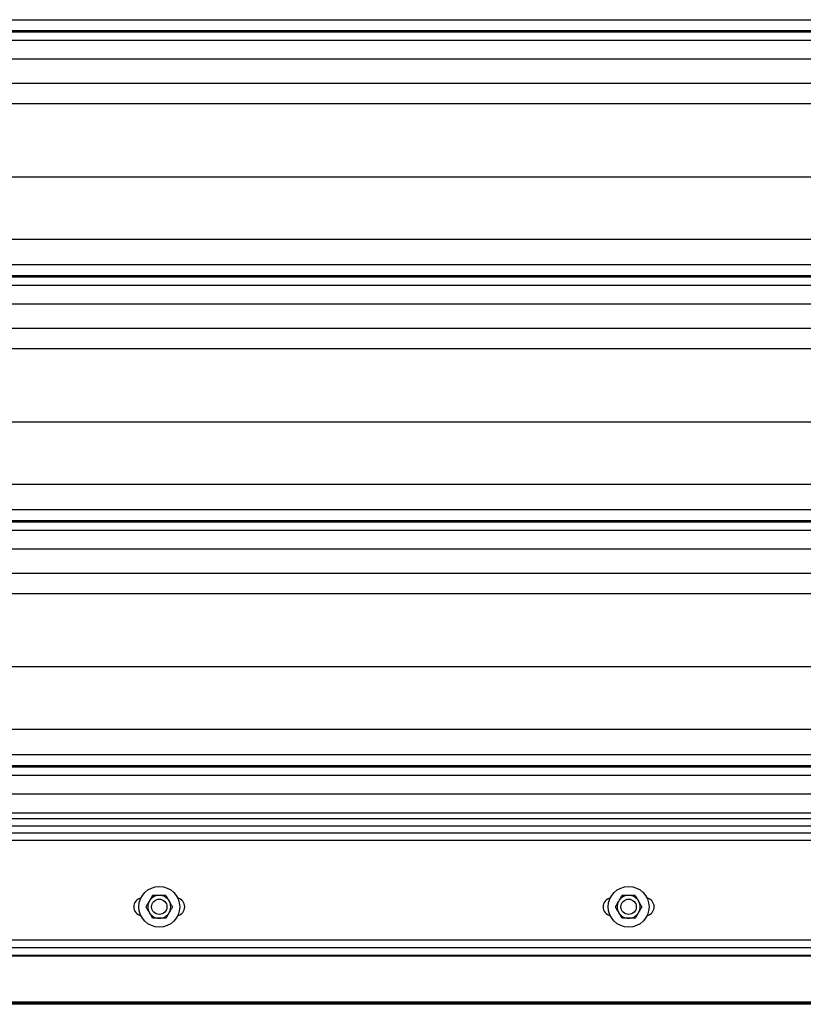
# Model space of a CAD drawing. Header units: inches. Extents: x 170 to 284, y 215 to 248.
# Tile 505 of 656: x 202.867 to 203.525, y 239.78 to 240.606. Entities that reach past the tile are written whole.
import ezdxf

# ---------------------------------------------------------------- set-up
doc = ezdxf.new("R2010")
doc.units = ezdxf.units.IN
doc.header["$LTSCALE"] = 0.25
doc.header["$MEASUREMENT"] = 0
doc.layers.add('LH FRONT OF HOOD', color=7, linetype='Continuous')

msp = doc.modelspace()

# ---------------------------------------------------------------- linework, layer by layer
at = {"layer": 'LH FRONT OF HOOD'}
for p, q in [((202.50032, 240.60579), (206.53264, 240.60579)), ((206.53264, 240.59631), (202.50032, 240.59631)), ((202.50032, 240.59567), (206.53264, 240.59567)), ((202.50032, 240.58865), (206.53264, 240.58865)), ((202.50032, 240.57296), (206.53264, 240.57296)), ((202.50032, 240.55258), (206.53264, 240.55258)), ((202.57687, 240.5355), (206.45609, 240.5355)), ((202.53049, 240.47411), (206.50248, 240.47411)), ((202.50032, 240.42172), (206.53264, 240.42172)), ((202.50032, 240.40034), (206.53264, 240.40034)), ((206.53264, 240.39086), (202.50032, 240.39086)), ((202.50032, 240.39022), (206.53264, 240.39022)), ((202.50032, 240.3832), (206.53264, 240.3832)), ((202.50032, 240.36752), (206.53264, 240.36752)), ((202.50032, 240.34713), (206.53264, 240.34713)), ((202.57687, 240.33005), (206.45609, 240.33005)), ((202.53049, 240.26866), (206.50248, 240.26866)), ((202.50032, 240.21628), (206.53264, 240.21628)), ((202.50032, 240.1949), (206.53264, 240.1949)), ((206.53264, 240.18541), (202.50032, 240.18541)), ((202.50032, 240.18477), (206.53264, 240.18477)), ((202.50032, 240.17775), (206.53264, 240.17775)), ((202.50032, 240.16207), (206.53264, 240.16207)), ((202.50032, 240.14168), (206.53264, 240.14168)), ((202.57687, 240.12461), (206.45609, 240.12461)), ((202.53049, 240.06321), (206.50248, 240.06321)), ((202.50032, 240.01083), (206.53264, 240.01083)), ((202.50032, 239.98945), (206.53264, 239.98945)), ((206.53264, 239.97996), (202.50032, 239.97996)), ((202.50032, 239.97932), (206.53264, 239.97932)), ((202.50032, 239.97231), (206.53264, 239.97231)), ((202.50032, 239.95662), (206.53264, 239.95662)), ((206.53264, 239.94023), (202.50032, 239.94023)), ((206.53264, 239.93564), (202.50032, 239.93564)), ((206.53264, 239.92945), (202.50032, 239.92945)), ((202.50032, 239.92384), (206.53264, 239.92384)), ((206.53264, 239.91742), (202.50032, 239.91742)), ((202.50032, 239.83396), (206.53264, 239.83396)), ((202.50032, 239.82754), (206.53264, 239.82754)), ((206.67368, 239.82031), (202.35929, 239.82031)), ((202.49197, 239.82111), (206.541, 239.82111)), ((208.44568, 239.78003), (200.70953, 239.78003)), ((206.67368, 239.78189), (202.35929, 239.78189)), ((206.67368, 239.78074), (202.35929, 239.78074)), ((206.67368, 239.78003), (202.35929, 239.78003)), ((206.62899, 239.78189), (202.50249, 239.78189))]:
    msp.add_line(p, q, dxfattribs=at)
for centre, radius in [((202.98419, 239.86178), 0.01712), ((203.37796, 239.86178), 0.01712), ((202.98419, 239.86178), 0.00642), ((203.37796, 239.86178), 0.00642)]:
    msp.add_circle(centre, radius, dxfattribs=at)
for centre, radius, start, end in [((202.97028, 239.86178), 0.00749, 102.05152, 257.94848), ((202.98419, 239.86178), 0.00962, 90, 150), ((202.98419, 239.86178), 0.00962, 30, 90), ((202.9981, 239.86178), 0.00749, 282.05152, 77.94848), ((203.36405, 239.86178), 0.00749, 102.05152, 257.94848), ((203.37796, 239.86178), 0.00962, 90, 150), ((203.37796, 239.86178), 0.00962, 30, 90), ((203.39187, 239.86178), 0.00749, 282.05152, 77.94848), ((202.98419, 239.86178), 0.00962, 150, 210), ((202.98419, 239.86178), 0.00962, 330, 30), ((203.37796, 239.86178), 0.00962, 150, 210), ((203.37796, 239.86178), 0.00962, 330, 30), ((202.98419, 239.86178), 0.00962, 210, 270), ((202.98419, 239.86178), 0.00962, 270, 330), ((203.37796, 239.86178), 0.00962, 210, 270), ((203.37796, 239.86178), 0.00962, 270, 330)]:
    msp.add_arc(centre, radius, start, end, dxfattribs=at)
for points, knots in [([(202.97586, 239.86659), (202.97624, 239.86726), (202.97703, 239.86863), (202.97795, 239.87022), (202.97848, 239.87113), (202.97863, 239.8714)], [0, 0, 0, 0, 0.405721, 0.826099, 1, 1, 1, 1]), ([(202.98419, 239.8714), (202.98406, 239.8714), (202.98251, 239.8714), (202.98061, 239.8714), (202.97896, 239.8714), (202.97863, 239.8714)], [0, 0, 0, 0, 0.066045, 0.812902, 1, 1, 1, 1]), ([(202.98974, 239.8714), (202.98927, 239.8714), (202.98751, 239.8714), (202.98559, 239.8714), (202.98419, 239.8714)], [0, 0, 0, 0, 0.266157, 1, 1, 1, 1]), ([(202.98974, 239.8714), (202.99017, 239.87065), (202.99105, 239.86913), (202.99201, 239.86746), (202.99251, 239.86661), (202.99252, 239.86659)], [0, 0, 0, 0, 0.483998, 0.985621, 1, 1, 1, 1]), ([(203.36963, 239.86659), (203.37002, 239.86726), (203.37081, 239.86863), (203.37173, 239.87022), (203.37225, 239.87113), (203.37241, 239.8714)], [0, 0, 0, 0, 0.405721, 0.826099, 1, 1, 1, 1]), ([(203.37796, 239.8714), (203.37784, 239.8714), (203.37629, 239.8714), (203.37438, 239.8714), (203.37274, 239.8714), (203.37241, 239.8714)], [0, 0, 0, 0, 0.066045, 0.812902, 1, 1, 1, 1]), ([(203.38352, 239.8714), (203.38305, 239.8714), (203.38128, 239.8714), (203.37937, 239.8714), (203.37796, 239.8714)], [0, 0, 0, 0, 0.266157, 1, 1, 1, 1]), ([(203.38352, 239.8714), (203.38395, 239.87065), (203.38483, 239.86913), (203.38579, 239.86746), (203.38628, 239.86661), (203.3863, 239.86659)], [0, 0, 0, 0, 0.483998, 0.985621, 1, 1, 1, 1]), ([(202.97308, 239.86178), (202.97351, 239.86252), (202.97439, 239.86405), (202.97535, 239.86571), (202.97584, 239.86656), (202.97586, 239.86659)], [0, 0, 0, 0, 0.483998, 0.985621, 1, 1, 1, 1]), ([(202.97586, 239.85697), (202.97547, 239.85764), (202.97468, 239.85901), (202.97376, 239.8606), (202.97323, 239.86151), (202.97308, 239.86178)], [0, 0, 0, 0, 0.405721, 0.826099, 1, 1, 1, 1]), ([(202.99252, 239.86659), (202.99291, 239.86591), (202.9937, 239.86455), (202.99462, 239.86295), (202.99514, 239.86204), (202.9953, 239.86178)], [0, 0, 0, 0, 0.405721, 0.826099, 1, 1, 1, 1]), ([(202.9953, 239.86178), (202.99487, 239.86103), (202.99399, 239.85951), (202.99303, 239.85784), (202.99253, 239.85699), (202.99252, 239.85697)], [0, 0, 0, 0, 0.483998, 0.985621, 1, 1, 1, 1]), ([(203.36685, 239.86178), (203.36728, 239.86252), (203.36816, 239.86405), (203.36912, 239.86571), (203.36962, 239.86656), (203.36963, 239.86659)], [0, 0, 0, 0, 0.483998, 0.985621, 1, 1, 1, 1]), ([(203.36963, 239.85697), (203.36924, 239.85764), (203.36845, 239.85901), (203.36753, 239.8606), (203.36701, 239.86151), (203.36685, 239.86178)], [0, 0, 0, 0, 0.405721, 0.826099, 1, 1, 1, 1]), ([(203.3863, 239.86659), (203.38668, 239.86591), (203.38747, 239.86455), (203.38839, 239.86295), (203.38892, 239.86204), (203.38907, 239.86178)], [0, 0, 0, 0, 0.405721, 0.826099, 1, 1, 1, 1]), ([(203.38907, 239.86178), (203.38864, 239.86103), (203.38776, 239.85951), (203.3868, 239.85784), (203.38631, 239.85699), (203.3863, 239.85697)], [0, 0, 0, 0, 0.483998, 0.985621, 1, 1, 1, 1]), ([(202.97863, 239.85215), (202.9782, 239.8529), (202.97732, 239.85442), (202.97636, 239.85609), (202.97587, 239.85694), (202.97586, 239.85697)], [0, 0, 0, 0, 0.483998, 0.985621, 1, 1, 1, 1]), ([(202.98419, 239.85215), (202.98406, 239.85215), (202.98251, 239.85215), (202.98061, 239.85215), (202.97896, 239.85215), (202.97863, 239.85215)], [0, 0, 0, 0, 0.066045, 0.812902, 1, 1, 1, 1]), ([(202.98974, 239.85215), (202.98927, 239.85215), (202.98751, 239.85215), (202.98559, 239.85215), (202.98419, 239.85215)], [0, 0, 0, 0, 0.266157, 1, 1, 1, 1]), ([(202.99252, 239.85697), (202.99213, 239.85629), (202.99134, 239.85492), (202.99042, 239.85333), (202.9899, 239.85242), (202.98974, 239.85215)], [0, 0, 0, 0, 0.405721, 0.826099, 1, 1, 1, 1]), ([(203.37241, 239.85215), (203.37198, 239.8529), (203.3711, 239.85442), (203.37014, 239.85609), (203.36964, 239.85694), (203.36963, 239.85697)], [0, 0, 0, 0, 0.483998, 0.985621, 1, 1, 1, 1]), ([(203.37796, 239.85215), (203.37784, 239.85215), (203.37629, 239.85215), (203.37438, 239.85215), (203.37274, 239.85215), (203.37241, 239.85215)], [0, 0, 0, 0, 0.066045, 0.812902, 1, 1, 1, 1]), ([(203.38352, 239.85215), (203.38305, 239.85215), (203.38128, 239.85215), (203.37937, 239.85215), (203.37796, 239.85215)], [0, 0, 0, 0, 0.266157, 1, 1, 1, 1]), ([(203.3863, 239.85697), (203.38591, 239.85629), (203.38512, 239.85492), (203.3842, 239.85333), (203.38367, 239.85242), (203.38352, 239.85215)], [0, 0, 0, 0, 0.405721, 0.826099, 1, 1, 1, 1])]:
    msp.add_open_spline(points, degree=3, knots=knots, dxfattribs=at)

doc.saveas('drawing.dxf')
